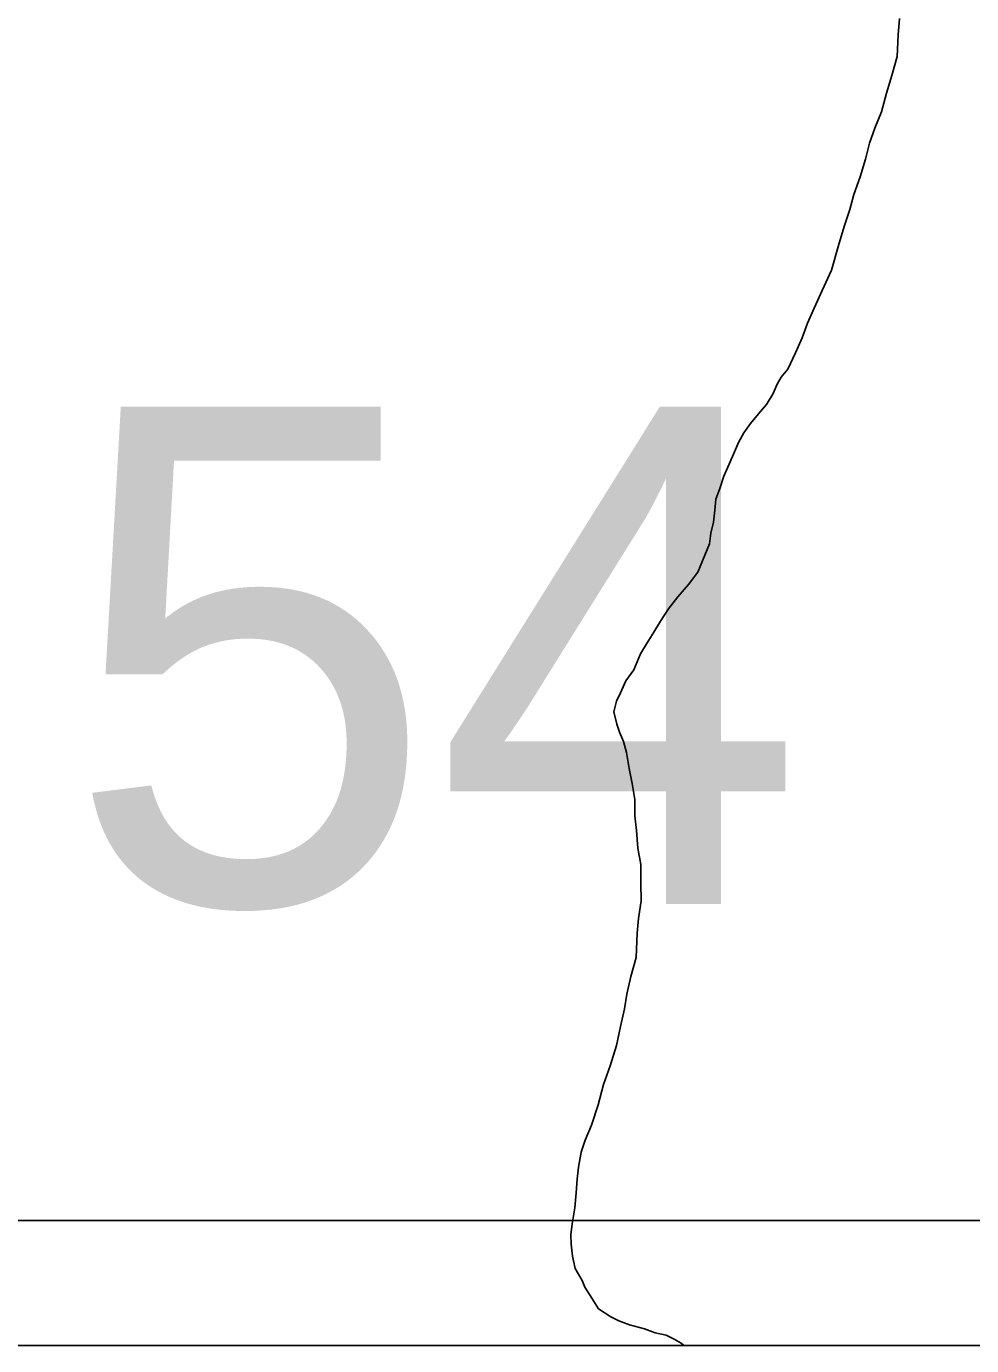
# Model space of a CAD drawing. Extents: x -59 to 82, y -3 to 49.
# Drawn here: x -50.6676 to -50.4013, y 42.4912 to 42.8627 of the extents above; entities that cross this region are included whole.
import ezdxf

# ---------------------------------------------------------------- set-up
doc = ezdxf.new("R2010")
doc.units = 0
for name, color, linetype in [('GM_X_Corporation', 7, 'Continuous'), ('GM_X_Minor_River', 7, 'Continuous'), ('SH_Data', 7, 'Continuous')]:
    doc.layers.add(name, color=color, linetype=linetype)

msp = doc.modelspace()

# ---------------------------------------------------------------- linework, layer by layer
at = {"layer": 'GM_X_Corporation'}
for q in [(-48.09799, 42.49125), (-49.94786, 42.49125)]:
    msp.add_line((-54.89799, 42.49125), q, dxfattribs=at)
at = {"layer": 'GM_X_Minor_River'}
for p, q in [((-50.42167, 42.86491), (-50.42201, 42.86035)), ((-50.42201, 42.86035), (-50.42234, 42.85426)), ((-50.42234, 42.85426), (-50.42382, 42.84893)), ((-50.42382, 42.84893), (-50.4253, 42.84397)), ((-50.4253, 42.84397), (-50.42677, 42.83864)), ((-50.42677, 42.83864), (-50.42863, 42.83406)), ((-50.42863, 42.83406), (-50.43012, 42.82987)), ((-50.43012, 42.82987), (-50.43122, 42.8253)), ((-50.43122, 42.8253), (-50.4327, 42.82035)), ((-50.4327, 42.82035), (-50.43456, 42.81539)), ((-50.43456, 42.81539), (-50.43566, 42.8112)), ((-50.43566, 42.8112), (-50.43715, 42.80663)), ((-50.43715, 42.80663), (-50.43863, 42.80168)), ((-50.43863, 42.80168), (-50.44084, 42.79406)), ((-50.44084, 42.79406), (-50.44345, 42.78834)), ((-50.44345, 42.78834), (-50.44569, 42.78338)), ((-50.44569, 42.78338), (-50.44756, 42.77918)), ((-50.44756, 42.77918), (-50.44904, 42.77499)), ((-50.44904, 42.77499), (-50.45091, 42.77079)), ((-50.45091, 42.77079), (-50.45315, 42.76621)), ((-50.45315, 42.76621), (-50.45503, 42.76392)), ((-50.45615, 42.76201), (-50.45727, 42.75934)), ((-50.45503, 42.76392), (-50.45615, 42.76201)), ((-50.45727, 42.75934), (-50.45914, 42.75629)), ((-50.45914, 42.75629), (-50.4614, 42.75361)), ((-50.46366, 42.75093), (-50.46554, 42.74826)), ((-50.4614, 42.75361), (-50.46366, 42.75093)), ((-50.46554, 42.74826), (-50.46703, 42.74559)), ((-50.46703, 42.74559), (-50.46815, 42.74292)), ((-50.46964, 42.73949), (-50.47113, 42.73605)), ((-50.46815, 42.74292), (-50.46964, 42.73949)), ((-50.47113, 42.73605), (-50.47224, 42.73263)), ((-50.47224, 42.73263), (-50.47336, 42.72957)), ((-50.47336, 42.72957), (-50.47371, 42.72653)), ((-50.47371, 42.72653), (-50.47407, 42.72311)), ((-50.47407, 42.72311), (-50.4748, 42.72006)), ((-50.4748, 42.72006), (-50.47515, 42.71702)), ((-50.47515, 42.71702), (-50.47851, 42.70901)), ((-50.47851, 42.70901), (-50.48114, 42.70557)), ((-50.48114, 42.70557), (-50.48415, 42.70213)), ((-50.48678, 42.69868), (-50.48903, 42.69525)), ((-50.48415, 42.70213), (-50.48678, 42.69868)), ((-50.48903, 42.69525), (-50.4909, 42.69219)), ((-50.4909, 42.69219), (-50.49278, 42.68914)), ((-50.49278, 42.68914), (-50.49465, 42.68608)), ((-50.49465, 42.68608), (-50.49651, 42.68151)), ((-50.49651, 42.68151), (-50.49876, 42.67845)), ((-50.49876, 42.67845), (-50.50026, 42.67502)), ((-50.50138, 42.67273), (-50.50211, 42.66968)), ((-50.50026, 42.67502), (-50.50138, 42.67273)), ((-50.50211, 42.66968), (-50.50132, 42.66627)), ((-50.50132, 42.66627), (-50.50055, 42.66399)), ((-50.50055, 42.66399), (-50.49939, 42.66134)), ((-50.49939, 42.66134), (-50.4986, 42.6583)), ((-50.4986, 42.6583), (-50.49781, 42.65374)), ((-50.49781, 42.65374), (-50.49701, 42.64957)), ((-50.49701, 42.64957), (-50.49622, 42.64501)), ((-50.49622, 42.64501), (-50.49618, 42.64045)), ((-50.49618, 42.64045), (-50.49577, 42.63627)), ((-50.49577, 42.63627), (-50.49535, 42.63133)), ((-50.49535, 42.63133), (-50.49455, 42.62677)), ((-50.49455, 42.62677), (-50.49451, 42.62145)), ((-50.49451, 42.62145), (-50.49447, 42.61651)), ((-50.49447, 42.61651), (-50.49519, 42.61156)), ((-50.49519, 42.61156), (-50.49553, 42.60738)), ((-50.49553, 42.60738), (-50.49586, 42.60053)), ((-50.49586, 42.60053), (-50.49733, 42.5952)), ((-50.49733, 42.5952), (-50.49843, 42.59025)), ((-50.49843, 42.59025), (-50.49916, 42.58606)), ((-50.49916, 42.58606), (-50.50026, 42.58111)), ((-50.50026, 42.58111), (-50.50135, 42.57578)), ((-50.50135, 42.57578), (-50.50321, 42.57007)), ((-50.50321, 42.57007), (-50.50506, 42.56473)), ((-50.50506, 42.56473), (-50.50653, 42.55902)), ((-50.50653, 42.55902), (-50.50839, 42.5533)), ((-50.50839, 42.5533), (-50.51025, 42.54911)), ((-50.51025, 42.54911), (-50.51136, 42.54568)), ((-50.51136, 42.54568), (-50.51209, 42.54149)), ((-50.51209, 42.54149), (-50.51244, 42.53807)), ((-50.51244, 42.53807), (-50.51279, 42.53426)), ((-50.51279, 42.53426), (-50.51314, 42.53008)), ((-50.51314, 42.53008), (-50.51386, 42.52551)), ((-50.51386, 42.52551), (-50.51421, 42.52247)), ((-50.51421, 42.52247), (-50.51419, 42.51981)), ((-50.51419, 42.51981), (-50.51378, 42.51639)), ((-50.51378, 42.51639), (-50.513, 42.51297)), ((-50.513, 42.51297), (-50.51107, 42.50956)), ((-50.51107, 42.50956), (-50.5103, 42.50767)), ((-50.5103, 42.50767), (-50.50837, 42.50464)), ((-50.50837, 42.50464), (-50.50645, 42.50161)), ((-50.50645, 42.50161), (-50.50301, 42.49936)), ((-50.50301, 42.49936), (-50.50073, 42.49823)), ((-50.50073, 42.49823), (-50.49768, 42.49711)), ((-50.49768, 42.49711), (-50.4935, 42.496)), ((-50.4935, 42.496), (-50.49045, 42.49488)), ((-50.49045, 42.49488), (-50.4874, 42.49415)), ((-50.4874, 42.49415), (-50.48512, 42.49302)), ((-50.48512, 42.49302), (-50.48321, 42.49189)), ((-50.48321, 42.49189), (-50.48244, 42.49125))]:
    msp.add_line(p, q, dxfattribs=at)
at = {"layer": 'SH_Data'}
msp.add_line((-54.89799, 42.49125), (-48.09799, 42.49125), dxfattribs=at)
msp.add_lwpolyline([(-51.47834, 42.52649), (-49.7208, 42.52649), (-49.7208, 43.21994), (-51.47834, 43.21994)], close=True, dxfattribs=at)
msp.add_lwpolyline([(-51.47834, 42.52649), (-49.7208, 42.52649), (-49.7208, 43.21994), (-51.47834, 43.21994)], close=True, dxfattribs=at)

# ---------------------------------------------------------------- texts
msp.add_text('S.L.M. 5.54', height=0.14, dxfattribs=at).set_placement((-51.4057, 42.61561))

doc.saveas('drawing.dxf')
